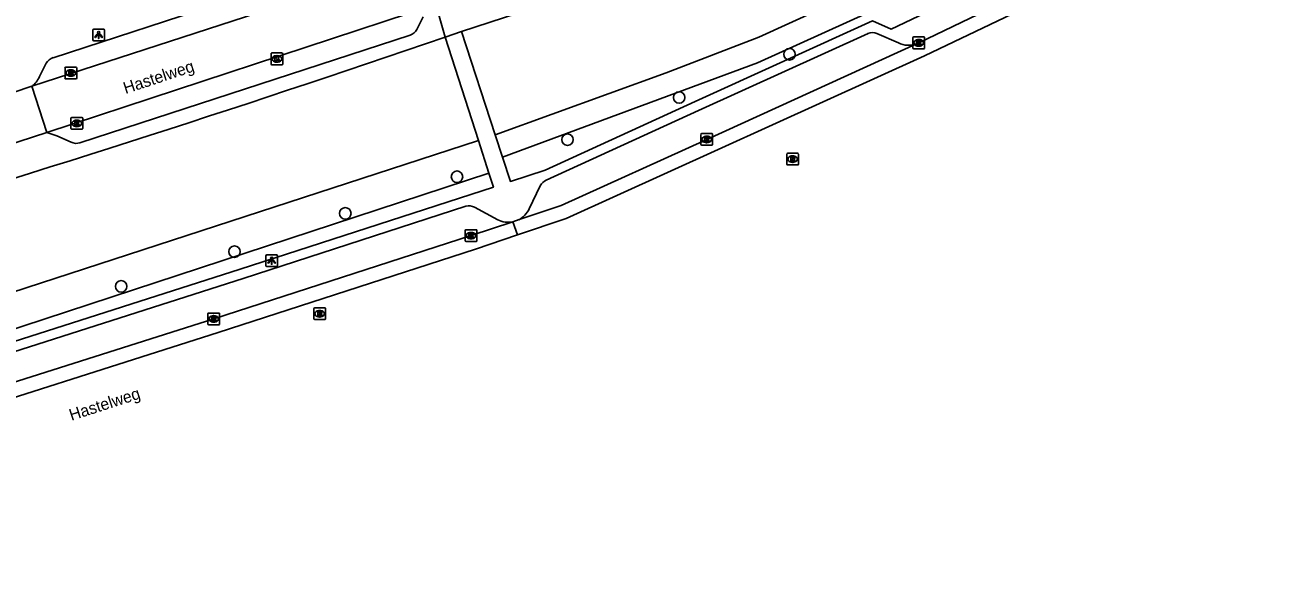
# Model space of a CAD drawing. Extents: x 158087 to 159494, y 382905 to 383981.
# Drawn here: x 159304 to 159409.8, y 382905 to 382951.9 of the extents above; entities that cross this region are included whole.
import ezdxf

# ---------------------------------------------------------------- set-up
doc = ezdxf.new("R2010")
doc.units = 0
for name, color, linetype in [('IMGEO_Berm_groen', 7, 'Continuous'), ('IMGEO_Boom', 7, 'Continuous'), ('IMGEO_Kolk', 7, 'Continuous'), ('IMGEO_Lichtpunt', 7, 'Continuous'), ('IMGEO_Openbare_ruimte_label', 7, 'Continuous'), ('IMGEO_Rijbaan_lokaal_gesloten', 7, 'Continuous'), ('IMGEO_Rijbaan_lokaal_open', 7, 'Continuous'), ('IMGEO_Rioolput', 7, 'Continuous'), ('IMGEO_Voetpad_open', 7, 'Continuous')]:
    doc.layers.add(name, color=color, linetype=linetype)

msp = doc.modelspace()

# ---------------------------------------------------------------- linework, layer by layer
at = {"layer": 'IMGEO_Berm_groen'}
for points in [[(159399.23, 382965.86), (159366.41, 382950.9), (159358.53, 382947.85), (159343.99, 382942.61)], [(159399.85, 382963.94), (159366.3, 382948.71), (159344.62, 382940.71)], [(159342.58, 382942.11), (159299.17, 382927.99), (159288.13, 382924.89)], [(159343.47, 382939.35), (159300.04, 382925.12), (159288.87, 382921.99)]]:
    msp.add_lwpolyline(points, dxfattribs=at)
at = {"layer": 'IMGEO_Boom'}
for centre in [(159369.01, 382949.44), (159359.64, 382945.77), (159350.15, 382942.19), (159340.76, 382939.04), (159331.27, 382935.93), (159321.86, 382932.68), (159312.23, 382929.73)]:
    msp.add_circle(centre, 0.489, dxfattribs=at)
at = {"layer": 'IMGEO_Kolk'}
for p, q in [((159379.49, 382949.98), (159379.49, 382950.84)), ((159379.56, 382950.91), (159380.41, 382950.91)), ((159379.97, 382950.69), (159380, 382950.69)), ((159380, 382950.13), (159379.97, 382950.13)), ((159380.49, 382950.84), (159380.49, 382949.98)), ((159324.97, 382948.62), (159324.97, 382949.47)), ((159325.04, 382949.55), (159325.89, 382949.55)), ((159325.46, 382949.33), (159325.48, 382949.33)), ((159325.97, 382949.47), (159325.97, 382948.62)), ((159380.41, 382949.91), (159379.56, 382949.91)), ((159307.46, 382947.42), (159307.46, 382948.27)), ((159307.53, 382948.35), (159308.38, 382948.35)), ((159307.94, 382948.13), (159307.97, 382948.13)), ((159308.46, 382948.27), (159308.46, 382947.42)), ((159325.89, 382948.55), (159325.04, 382948.55)), ((159325.48, 382948.77), (159325.45, 382948.77)), ((159308.38, 382947.35), (159307.53, 382947.35)), ((159307.97, 382947.57), (159307.94, 382947.57)), ((159307.96, 382943.14), (159307.96, 382944)), ((159308.04, 382944.07), (159308.89, 382944.07)), ((159308.45, 382943.85), (159308.48, 382943.85)), ((159308.96, 382944), (159308.96, 382943.14)), ((159308.89, 382943.07), (159308.04, 382943.07)), ((159308.47, 382943.29), (159308.45, 382943.29)), ((159361.47, 382941.78), (159361.47, 382942.64)), ((159361.55, 382942.71), (159362.4, 382942.71)), ((159362.48, 382942.64), (159362.48, 382941.78)), ((159362.4, 382941.71), (159361.55, 382941.71)), ((159361.96, 382942.49), (159361.99, 382942.49)), ((159361.98, 382941.93), (159361.96, 382941.93)), ((159341.45, 382933.62), (159341.45, 382934.47)), ((159341.53, 382934.54), (159342.38, 382934.54)), ((159341.94, 382934.32), (159341.96, 382934.32)), ((159342.45, 382934.47), (159342.45, 382933.62)), ((159342.38, 382933.54), (159341.53, 382933.54)), ((159341.96, 382933.76), (159341.94, 382933.76)), ((159319.59, 382926.54), (159319.59, 382927.39)), ((159319.67, 382927.47), (159320.52, 382927.47)), ((159320.08, 382927.25), (159320.11, 382927.25)), ((159320.59, 382927.39), (159320.59, 382926.54)), ((159320.52, 382926.47), (159319.67, 382926.47)), ((159320.1, 382926.69), (159320.08, 382926.69))]:
    msp.add_line(p, q, dxfattribs=at)
for points in [[(159379.49, 382949.98), (159379.49, 382950.84)], [(159379.56, 382950.91), (159380.41, 382950.91)], [(159379.81, 382950.61), (159379.93, 382950.61), (159379.93, 382950.46), (159380.06, 382950.61), (159380.22, 382950.61), (159380.08, 382950.46), (159380.23, 382950.21), (159380.08, 382950.21), (159379.99, 382950.37), (159379.93, 382950.31), (159379.93, 382950.21), (159379.81, 382950.21), (159379.81, 382950.61)], [(159380.49, 382950.84), (159380.49, 382949.98)], [(159324.97, 382948.62), (159324.97, 382949.47)], [(159325.04, 382949.55), (159325.89, 382949.55)], [(159325.29, 382949.25), (159325.41, 382949.25), (159325.41, 382949.1), (159325.54, 382949.25), (159325.71, 382949.25), (159325.56, 382949.1), (159325.71, 382948.85), (159325.56, 382948.85), (159325.48, 382949.01), (159325.41, 382948.95), (159325.41, 382948.85), (159325.29, 382948.85), (159325.29, 382949.25)], [(159325.97, 382949.47), (159325.97, 382948.62)], [(159380.41, 382949.91), (159379.56, 382949.91)], [(159307.46, 382947.42), (159307.46, 382948.27)], [(159307.53, 382948.35), (159308.38, 382948.35)], [(159307.78, 382948.05), (159307.9, 382948.05), (159307.9, 382947.89), (159308.03, 382948.05), (159308.19, 382948.05), (159308.05, 382947.9), (159308.2, 382947.65), (159308.05, 382947.65), (159307.96, 382947.81), (159307.9, 382947.74), (159307.9, 382947.65), (159307.78, 382947.65), (159307.78, 382948.05)], [(159308.46, 382948.27), (159308.46, 382947.42)], [(159325.89, 382948.55), (159325.04, 382948.55)], [(159308.38, 382947.35), (159307.53, 382947.35)], [(159307.96, 382943.14), (159307.96, 382944)], [(159308.04, 382944.07), (159308.89, 382944.07)], [(159308.28, 382943.77), (159308.41, 382943.77), (159308.41, 382943.62), (159308.54, 382943.77), (159308.7, 382943.77), (159308.56, 382943.62), (159308.71, 382943.37), (159308.56, 382943.37), (159308.47, 382943.53), (159308.41, 382943.47), (159308.41, 382943.37), (159308.28, 382943.37), (159308.28, 382943.77)], [(159308.96, 382944), (159308.96, 382943.14)], [(159308.89, 382943.07), (159308.04, 382943.07)], [(159361.47, 382941.78), (159361.47, 382942.64)], [(159361.55, 382942.71), (159362.4, 382942.71)], [(159362.48, 382942.64), (159362.48, 382941.78)], [(159362.4, 382941.71), (159361.55, 382941.71)], [(159361.79, 382942.41), (159361.92, 382942.41), (159361.92, 382942.26), (159362.05, 382942.41), (159362.21, 382942.41), (159362.07, 382942.26), (159362.22, 382942.01), (159362.07, 382942.01), (159361.98, 382942.18), (159361.92, 382942.11), (159361.92, 382942.01), (159361.79, 382942.01), (159361.79, 382942.41)], [(159341.45, 382933.62), (159341.45, 382934.47)], [(159341.53, 382934.54), (159342.38, 382934.54)], [(159341.77, 382934.24), (159341.9, 382934.24), (159341.9, 382934.09), (159342.02, 382934.24), (159342.19, 382934.24), (159342.04, 382934.09), (159342.2, 382933.84), (159342.04, 382933.84), (159341.96, 382934.01), (159341.9, 382933.94), (159341.9, 382933.84), (159341.77, 382933.84), (159341.77, 382934.24)], [(159342.45, 382934.47), (159342.45, 382933.62)], [(159342.38, 382933.54), (159341.53, 382933.54)], [(159319.59, 382926.54), (159319.59, 382927.39)], [(159319.67, 382927.47), (159320.52, 382927.47)], [(159319.91, 382927.17), (159320.04, 382927.17), (159320.04, 382927.02), (159320.17, 382927.17), (159320.33, 382927.17), (159320.19, 382927.02), (159320.34, 382926.77), (159320.19, 382926.77), (159320.1, 382926.93), (159320.04, 382926.86), (159320.04, 382926.77), (159319.91, 382926.77), (159319.91, 382927.17)], [(159320.59, 382927.39), (159320.59, 382926.54)], [(159320.52, 382926.47), (159319.67, 382926.47)]]:
    msp.add_lwpolyline(points, dxfattribs=at)
for centre, start, end in [((159379.56, 382950.83), 91.552, 178.448), ((159379.56, 382950.83), 91.552, 178.448), ((159380.41, 382950.83), 1.552, 88.448), ((159380.41, 382950.83), 1.552, 88.448), ((159325.04, 382949.47), 91.552, 178.448), ((159325.04, 382949.47), 91.552, 178.448), ((159325.89, 382949.47), 1.552, 88.448), ((159325.89, 382949.47), 1.552, 88.448), ((159379.56, 382949.98), 181.552, 268.448), ((159379.56, 382949.98), 181.552, 268.448), ((159380.41, 382949.98), 271.552, 358.448), ((159380.41, 382949.98), 271.552, 358.448), ((159307.53, 382948.27), 91.552, 178.448), ((159307.53, 382948.27), 91.552, 178.448), ((159308.38, 382948.27), 1.552, 88.448), ((159308.38, 382948.27), 1.552, 88.448), ((159325.04, 382948.62), 181.552, 268.448), ((159325.04, 382948.62), 181.552, 268.448), ((159325.89, 382948.62), 271.552, 358.448), ((159325.89, 382948.62), 271.552, 358.448), ((159307.53, 382947.42), 181.552, 268.448), ((159307.53, 382947.42), 181.552, 268.448), ((159308.38, 382947.42), 271.552, 358.448), ((159308.38, 382947.42), 271.552, 358.448), ((159308.04, 382943.99), 91.552, 178.448), ((159308.04, 382943.99), 91.552, 178.448), ((159308.89, 382943.99), 1.552, 88.448), ((159308.89, 382943.99), 1.552, 88.448), ((159308.04, 382943.15), 181.552, 268.448), ((159308.04, 382943.15), 181.552, 268.448), ((159308.89, 382943.15), 271.552, 358.448), ((159308.89, 382943.15), 271.552, 358.448), ((159361.55, 382942.64), 91.552, 178.448), ((159361.55, 382942.64), 91.552, 178.448), ((159362.4, 382942.64), 1.552, 88.448), ((159362.4, 382942.64), 1.552, 88.448), ((159361.55, 382941.79), 181.552, 268.448), ((159361.55, 382941.79), 181.552, 268.448), ((159362.4, 382941.79), 271.552, 358.448), ((159362.4, 382941.79), 271.552, 358.448), ((159341.53, 382934.47), 91.552, 178.448), ((159341.53, 382934.47), 91.552, 178.448), ((159342.38, 382934.47), 1.552, 88.448), ((159342.38, 382934.47), 1.552, 88.448), ((159341.53, 382933.62), 181.552, 268.448), ((159341.53, 382933.62), 181.552, 268.448), ((159342.38, 382933.62), 271.552, 358.448), ((159342.38, 382933.62), 271.552, 358.448), ((159319.67, 382927.39), 91.552, 178.448), ((159319.67, 382927.39), 91.552, 178.448), ((159320.52, 382927.39), 1.552, 88.448), ((159320.52, 382927.39), 1.552, 88.448), ((159319.67, 382926.54), 181.552, 268.448), ((159319.67, 382926.54), 181.552, 268.448), ((159320.52, 382926.54), 271.552, 358.448), ((159320.52, 382926.54), 271.552, 358.448)]:
    msp.add_arc(centre, 0.0765, start, end, dxfattribs=at)
for centre, major_axis, ratio, start_param, end_param in [((159379.97, 382950.41), (-0.387, 0.002), 0.722429, 4.712389, 7.853982), ((159380, 382950.41), (-0.39, 0.002), 0.717154, 1.570796, 4.712389), ((159325.45, 382949.05), (-0.387, 0.002), 0.722429, 4.712389, 7.853982), ((159325.48, 382949.05), (-0.39, 0.002), 0.717154, 1.570796, 4.712389), ((159307.94, 382947.85), (-0.387, 0.002), 0.722429, 4.712389, 7.853982), ((159307.97, 382947.85), (-0.39, 0.002), 0.717154, 1.570796, 4.712389), ((159308.45, 382943.57), (-0.387, 0.002), 0.722429, 4.712389, 7.853982), ((159308.47, 382943.57), (-0.39, 0.002), 0.717154, 1.570796, 4.712389), ((159361.96, 382942.21), (-0.387, 0.002), 0.722429, 4.712389, 7.853982), ((159361.99, 382942.21), (-0.39, 0.002), 0.717154, 1.570796, 4.712389), ((159341.94, 382934.04), (-0.387, 0.002), 0.722429, 4.712389, 7.853982), ((159341.96, 382934.04), (-0.39, 0.002), 0.717154, 1.570796, 4.712389), ((159320.08, 382926.97), (-0.387, 0.002), 0.722429, 4.712389, 7.853982), ((159320.1, 382926.97), (-0.39, 0.002), 0.717154, 1.570796, 4.712389)]:
    msp.add_ellipse(centre, major_axis=major_axis, ratio=ratio, start_param=start_param, end_param=end_param, dxfattribs=at)
at = {"layer": 'IMGEO_Lichtpunt'}
for p, q in [((159309.82, 382951.48), (159309.82, 382950.68)), ((159309.82, 382951.48), (159309.82, 382950.68)), ((159310.72, 382951.58), (159309.91, 382951.58)), ((159310.72, 382951.58), (159309.91, 382951.58)), ((159310.81, 382950.68), (159310.81, 382951.48)), ((159310.81, 382950.68), (159310.81, 382951.48)), ((159309.91, 382950.58), (159310.72, 382950.58)), ((159309.91, 382950.58), (159310.72, 382950.58)), ((159324.52, 382932.31), (159324.52, 382931.51)), ((159324.52, 382932.31), (159324.52, 382931.51)), ((159325.42, 382932.41), (159324.61, 382932.41)), ((159325.42, 382932.41), (159324.61, 382932.41)), ((159325.51, 382931.51), (159325.51, 382932.31)), ((159325.51, 382931.51), (159325.51, 382932.31)), ((159324.61, 382931.41), (159325.42, 382931.41)), ((159324.61, 382931.41), (159325.42, 382931.41))]:
    msp.add_line(p, q, dxfattribs=at)
for points in [[(159310.19, 382951.15), (159310.23, 382951.12), (159310.04, 382950.86), (159310, 382950.88), (159310.19, 382951.15)], [(159310.29, 382951.1), (159310.34, 382951.1), (159310.34, 382950.78), (159310.29, 382950.78), (159310.29, 382951.1)], [(159310.4, 382951.12), (159310.44, 382951.15), (159310.63, 382950.88), (159310.59, 382950.86), (159310.4, 382951.12)], [(159324.89, 382931.98), (159324.93, 382931.95), (159324.74, 382931.69), (159324.7, 382931.71), (159324.89, 382931.98)], [(159324.99, 382931.93), (159325.04, 382931.93), (159325.04, 382931.61), (159324.99, 382931.61), (159324.99, 382931.93)], [(159325.1, 382931.95), (159325.14, 382931.98), (159325.33, 382931.71), (159325.29, 382931.69), (159325.1, 382931.95)]]:
    msp.add_lwpolyline(points, dxfattribs=at)
for centre in [(159310.32, 382951.28), (159325.02, 382932.11)]:
    msp.add_circle(centre, 0.0994, dxfattribs=at)
for centre, start, end in [((159309.91, 382951.48), 90, 180), ((159309.91, 382951.48), 90, 180), ((159310.72, 382951.48), 0, 90), ((159310.72, 382951.48), 0, 90), ((159309.91, 382950.68), 180, 270), ((159309.91, 382950.68), 180, 270), ((159310.72, 382950.68), 270, 0), ((159310.72, 382950.68), 270, 360), ((159324.61, 382932.31), 90, 180), ((159324.61, 382932.31), 90, 180), ((159325.42, 382932.31), 0, 90), ((159325.42, 382932.31), 0, 90), ((159324.61, 382931.51), 180, 270), ((159324.61, 382931.51), 180, 270), ((159325.42, 382931.51), 270, 0), ((159325.42, 382931.51), 270, 360)]:
    msp.add_arc(centre, 0.0946, start, end, dxfattribs=at)
at = {"layer": 'IMGEO_Rijbaan_lokaal_gesloten'}
for points in [[(159476.26, 382992.87), (159476.73, 382991.77), (159450.92, 382980.68), (159438.9, 382975.08), (159424.02, 382968.42), (159418.31, 382965.95), (159400.95, 382959.09), (159380.49, 382949.32), (159350.04, 382935.49), (159345.91, 382934.11)], [(159402.78, 382961.15), (159400.47, 382960.19), (159398.65, 382959.35), (159395.72, 382957.98), (159391.01, 382955.72), (159387.95, 382954.26), (159379.99, 382950.41), (159379.8, 382950.32)], [(159379.8, 382950.32), (159361.98, 382942.21), (159349.6, 382936.61), (159346.03, 382935.4)], [(159346.03, 382935.4), (159345.5, 382935.22)], [(159345.5, 382935.22), (159341.95, 382934.04), (159320.09, 382926.97), (159301.62, 382921.11), (159293.26, 382918.43), (159289.14, 382917.26)], [(159345.5, 382935.22), (159345.91, 382934.11)], [(159345.91, 382934.11), (159342.33, 382932.9), (159320.46, 382925.82), (159293.61, 382917.28), (159289.05, 382915.99), (159282.58, 382914.32), (159261.92, 382910.08), (159245.49, 382907.76), (159231.48, 382906.44), (159222.79, 382905.86), (159203.02, 382904.96), (159194.11, 382905.22), (159187.33, 382905.73), (159182.37, 382906.2), (159182.35, 382906.2)]]:
    msp.add_lwpolyline(points, dxfattribs=at)
at = {"layer": 'IMGEO_Rijbaan_lokaal_open'}
for points in [[(159304.63, 382946.72), (159337.72, 382957.48)], [(159338.97, 382953.66), (159305.92, 382942.8)], [(159299.85, 382945.11), (159304.63, 382946.72)], [(159305.92, 382942.8), (159304.63, 382946.72)], [(159305.92, 382942.8), (159301.19, 382941.27)]]:
    msp.add_lwpolyline(points, dxfattribs=at)
at = {"layer": 'IMGEO_Rioolput'}
for p, q in [((159368.77, 382940.12), (159368.77, 382940.97)), ((159368.84, 382941.04), (159369.7, 382941.04)), ((159369.26, 382940.82), (159369.28, 382940.82)), ((159369.77, 382940.97), (159369.77, 382940.12)), ((159369.7, 382940.04), (159368.84, 382940.04)), ((159369.28, 382940.26), (159369.25, 382940.26)), ((159328.59, 382926.98), (159328.59, 382927.84)), ((159328.67, 382927.91), (159329.52, 382927.91)), ((159329.59, 382927.84), (159329.59, 382926.98)), ((159329.52, 382926.91), (159328.67, 382926.91)), ((159329.08, 382927.69), (159329.1, 382927.69)), ((159329.1, 382927.13), (159329.08, 382927.13))]:
    msp.add_line(p, q, dxfattribs=at)
for points in [[(159368.77, 382940.12), (159368.77, 382940.97)], [(159368.84, 382941.04), (159369.7, 382941.04)], [(159369.36, 382940.74), (159369.11, 382940.74), (159369.11, 382940.34)], [(159369.28, 382940.66), (159369.23, 382940.66), (159369.23, 382940.58)], [(159369.23, 382940.58), (159369.28, 382940.58)], [(159369.77, 382940.97), (159369.77, 382940.12)], [(159369.7, 382940.04), (159368.84, 382940.04)], [(159369.11, 382940.34), (159369.23, 382940.34), (159369.23, 382940.5), (159369.24, 382940.5)], [(159369.29, 382940.47), (159369.36, 382940.34), (159369.5, 382940.34), (159369.43, 382940.47)], [(159328.59, 382926.98), (159328.59, 382927.84)], [(159328.67, 382927.91), (159329.52, 382927.91)], [(159329.59, 382927.84), (159329.59, 382926.98)], [(159329.52, 382926.91), (159328.67, 382926.91)], [(159329.18, 382927.61), (159328.93, 382927.61), (159328.93, 382927.21)], [(159328.93, 382927.21), (159329.05, 382927.21), (159329.05, 382927.37), (159329.06, 382927.37)], [(159329.11, 382927.53), (159329.05, 382927.53), (159329.05, 382927.45)], [(159329.05, 382927.45), (159329.1, 382927.45)], [(159329.11, 382927.34), (159329.18, 382927.21), (159329.32, 382927.21), (159329.26, 382927.34)]]:
    msp.add_lwpolyline(points, dxfattribs=at)
for centre, radius, start, end in [((159368.85, 382940.97), 0.0765, 91.552, 178.448), ((159368.85, 382940.97), 0.0765, 91.552, 178.448), ((159369.29, 382940.56), 0.0964, 77.0061, 93.1865), ((159369.27, 382940.77), 0.19, 274.7715, 282.9687), ((159369.3, 382940.62), 0.0378, 276.6634, 79.6772), ((159369.36, 382940.63), 0.109, 350.3612, 89.416), ((159369.36, 382940.63), 0.112, 277.5842, 350.9817), ((159369.34, 382940.41), 0.108, 29.5134, 73.7905), ((159369.69, 382940.97), 0.0765, 1.552, 88.448), ((159369.69, 382940.97), 0.0765, 1.552, 88.448), ((159368.85, 382940.12), 0.0765, 181.552, 268.448), ((159368.85, 382940.12), 0.0765, 181.552, 268.448), ((159369.24, 382940.45), 0.0533, 26.0293, 88.6989), ((159369.69, 382940.12), 0.0765, 271.552, 358.448), ((159369.69, 382940.12), 0.0765, 271.552, 358.448), ((159328.67, 382927.83), 0.0765, 91.552, 178.448), ((159328.67, 382927.83), 0.0765, 91.552, 178.448), ((159329.52, 382927.83), 0.0765, 1.552, 88.448), ((159329.52, 382927.83), 0.0765, 1.552, 88.448), ((159328.67, 382926.99), 0.0765, 181.552, 268.448), ((159328.67, 382926.99), 0.0765, 181.552, 268.448), ((159329.06, 382927.32), 0.0533, 26.0293, 88.6989), ((159329.09, 382927.64), 0.19, 274.7715, 282.9687), ((159329.11, 382927.43), 0.0964, 77.0061, 93.1865), ((159329.13, 382927.49), 0.0378, 276.6634, 79.6772), ((159329.18, 382927.5), 0.109, 350.3612, 89.416), ((159329.18, 382927.5), 0.112, 277.5842, 350.9817), ((159329.16, 382927.28), 0.108, 29.5134, 73.7905), ((159329.52, 382926.99), 0.0765, 271.552, 358.448), ((159329.52, 382926.99), 0.0765, 271.552, 358.448)]:
    msp.add_arc(centre, radius, start, end, dxfattribs=at)
for centre, major_axis, ratio, start_param, end_param in [((159369.26, 382940.54), (-0.387, 0.002), 0.722429, 4.712389, 7.853982), ((159369.28, 382940.54), (-0.39, 0.002), 0.717154, 1.570796, 4.712389), ((159329.08, 382927.41), (-0.387, 0.002), 0.722429, 4.712389, 7.853982), ((159329.1, 382927.41), (-0.39, 0.002), 0.717154, 1.570796, 4.712389)]:
    msp.add_ellipse(centre, major_axis=major_axis, ratio=ratio, start_param=start_param, end_param=end_param, dxfattribs=at)
at = {"layer": 'IMGEO_Voetpad_open'}
for points in [[(159399.23, 382965.86), (159397.97, 382969.88), (159341.15, 382951.37)], [(159400.37, 382962.36), (159394.88, 382959.85), (159387.11, 382956.09), (159377.65, 382951.56), (159376.06, 382952.29), (159360.99, 382945.44), (159348.24, 382939.61), (159345.3, 382938.64), (159344.62, 382940.71)], [(159306.45, 382949.15), (159321.37, 382954)], [(159339.75, 382950.9), (159338.97, 382953.66)], [(159337.89, 382952.63), (159337.35, 382951.54)], [(159341.15, 382951.37), (159339.75, 382950.9)], [(159343.99, 382942.61), (159341.15, 382951.37)], [(159348.34, 382938.74), (159361.28, 382944.66), (159375.68, 382951.2)], [(159376.44, 382951.2), (159378.26, 382950.4)], [(159336.78, 382951.07), (159308.72, 382941.92)], [(159339.75, 382950.9), (159342.58, 382942.11)], [(159305.28, 382947.55), (159305.87, 382948.68)], [(159307.98, 382941.99), (159306.76, 382942.52), (159305.92, 382942.8)], [(159342.58, 382942.11), (159343.47, 382939.35)], [(159344.62, 382940.71), (159343.99, 382942.61)], [(159343.47, 382939.35), (159343.86, 382938.16), (159340.96, 382937.23), (159322.35, 382931.18), (159292.31, 382921.59), (159289.21, 382920.73)], [(159346.9, 382936.31), (159347.82, 382938.28)], [(159291.93, 382920.61), (159292.55, 382920.8), (159322.59, 382930.39), (159341.5, 382936.53)], [(159342.26, 382936.45), (159344.22, 382935.39)]]:
    msp.add_lwpolyline(points, dxfattribs=at)
for centre, radius, start, end in [((159336.43, 382952.08), 1.07, 289.1306, 329.8073), ((159376.05, 382950.22), 1.06, 68.4228, 110.8273), ((158908.13, 384207.77), 1328.92, 286.51682, 288.95289), ((159379.11, 382952.09), 1.89, 243.2738, 291.3726), ((159306.76, 382948.18), 1.02, 107.4352, 150.6934), ((159303.34, 382948.39), 2.12, 307.564, 336.3903), ((159308.42, 382942.74), 0.869, 239.6404, 290.5265), ((159348.72, 382937.8), 1.01, 111.5467, 151.8295), ((159341.78, 382935.53), 1.04, 62.576, 105.4771), ((159344.98, 382937.26), 2.14, 299.3137, 333.6371), ((159345.1, 382937.12), 1.94, 242.8712, 281.7224)]:
    msp.add_arc(centre, radius, start, end, dxfattribs=at)

# ---------------------------------------------------------------- texts
at = {"layer": 'IMGEO_Openbare_ruimte_label'}
for rotation, p in [(18.2357, (159312.6, 382946.06)), (17.8734, (159308, 382918.31))]:
    msp.add_text('Hastelweg', height=1, rotation=rotation, dxfattribs=at).set_placement(p)

doc.saveas('drawing.dxf')
